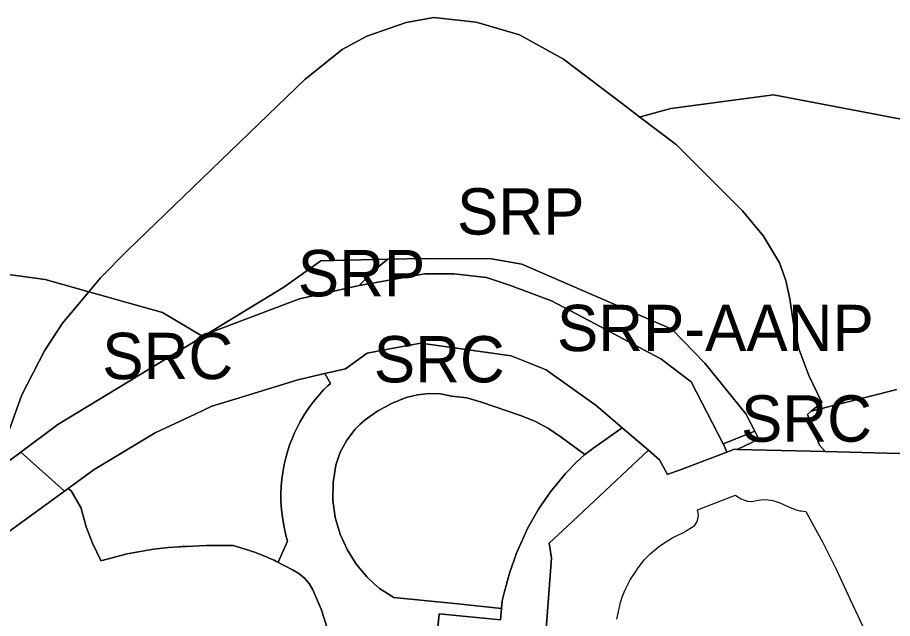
# Model space of a CAD drawing. Extents: x 598968 to 613553, y 4409678 to 4430833.
# Drawn here: x 607262.7 to 607489.1, y 4417089.4 to 4417245 of the extents above; entities that cross this region are included whole.
import ezdxf

# ---------------------------------------------------------------- set-up
doc = ezdxf.new("R2010")
doc.units = 0
for name, color, linetype in [('1', 7, 'Continuous'), ('Sòl Rústic Comú', 7, 'Continuous'), ('Sòl Rústic Protegit', 7, 'Continuous'), ('Sòl Rústic Protegit - Alt Nivell de Protecció', 7, 'Continuous')]:
    doc.layers.add(name, color=color, linetype=linetype)

msp = doc.modelspace()

# ---------------------------------------------------------------- linework, layer by layer
at = {"layer": '1'}
for points in [[(607371.2916, 4417085.3721), (607371.8284, 4417090.6869), (607377.0945, 4417090.1551), (607387.6369, 4417089.0904), (607387.9384, 4417092.0753), (607376.5945, 4417093.2208), (607360.0221, 4417094.8944), (607356.3864, 4417097.2535), (607354.9204, 4417098.5519), (607353.1421, 4417100.1271), (607350.3615, 4417103.4513), (607348.1061, 4417107.1523), (607346.1795, 4417111.2664), (607344.8917, 4417115.6231), (607344.2721, 4417120.1235), (607344.3346, 4417124.6661), (607345.0777, 4417129.1478), (607346.2007, 4417132.5085), (607347.863, 4417135.6377), (607350.0188, 4417138.4498), (607351.2844, 4417139.631), (607352.6092, 4417140.8674), (607355.9313, 4417143.1931), (607358.0665, 4417144.3494), (607359.4972, 4417145.124), (607363.2606, 4417146.6348), (607366.1656, 4417147.3826), (607369.1484, 4417147.7021), (607372.146, 4417147.5868), (607375.0953, 4417147.039), (607378.9772, 4417146.568), (607382.7349, 4417145.4862), (607392.8889, 4417141.9814), (607396.5955, 4417140.5546), (607400.0942, 4417138.6745), (607403.3297, 4417136.3709), (607409.4872, 4417131.8659), (607411.8139, 4417133.6501), (607419.1909, 4417138.7868), (607412.4134, 4417144.5651), (607399.8082, 4417153.5917), (607399.4737, 4417153.8313), (607390.4538, 4417157.4041), (607367.0444, 4417160.7485), (607360.4256, 4417159.4936), (607353.1947, 4417158.1228), (607347.5715, 4417154.1185), (607342.1931, 4417152.8437), (607343.6483, 4417150.3262), (607342.9464, 4417149.6631), (607341.9035, 4417148.615), (607340.3598, 4417146.9089), (607339.345, 4417145.6702), (607338.0778, 4417143.9665), (607336.8764, 4417142.1548), (607335.9281, 4417140.5538), (607335.7733, 4417140.2619), (607335.0439, 4417138.8867), (607334.3719, 4417137.4751), (607333.7395, 4417135.9976), (607333.1815, 4417134.5355), (607332.637, 4417132.9101), (607332.1157, 4417131.0823), (607331.7052, 4417129.3406), (607331.3227, 4417127.2672), (607331.0856, 4417125.5021), (607330.9256, 4417123.6965), (607330.8475, 4417121.8552), (607330.8601, 4417119.8316), (607330.9938, 4417117.5978), (607331.2957, 4417115.0885), (607331.644, 4417113.1352), (607332.1265, 4417111.058), (607332.5761, 4417109.4691), (607330.1317, 4417104.0448), (607329.5267, 4417104.3173), (607334.0516, 4417102.0012), (607335.5172, 4417101.1171), (607336.9516, 4417099.9086), (607338.1593, 4417098.4738), (607339.1052, 4417096.8543), (607341.2268, 4417091.8829), (607342.8906, 4417086.7401)], [(607398.3684, 4417072.4144), (607399.7447, 4417090.1557), (607400.9076, 4417105.148), (607400.2276, 4417108.958), (607404.9712, 4417113.3833), (607425.9895, 4417132.9904), (607419.1909, 4417138.7868), (607411.8139, 4417133.6501), (607409.4872, 4417131.8659), (607407.3452, 4417129.9019), (607404.5104, 4417126.9644), (607400.6255, 4417122.2436), (607397.4756, 4417117.7326), (607394.7457, 4417112.9491), (607391.8058, 4417106.3401), (607390.0208, 4417101.1995), (607388.656, 4417096.0591), (607388.1394, 4417094.0651), (607387.9384, 4417092.0753), (607387.6369, 4417089.0904), (607377.0945, 4417090.1551), (607371.8284, 4417090.6869), (607371.2916, 4417085.3721)], [(607506.9025, 4417131.7381), (607471.694, 4417132.6431), (607448.9235, 4417133.2284), (607448.2128, 4417133.2467), (607446.2332, 4417132.5012), (607433.6952, 4417127.7799), (607431.2645, 4417126.8646), (607430.9044, 4417126.729), (607428.8332, 4417130.566), (607425.9895, 4417132.9904), (607404.9712, 4417113.3833), (607400.2276, 4417108.958), (607400.9076, 4417105.148), (607399.7447, 4417090.1557), (607398.3684, 4417072.4144)], [(607342.8906, 4417086.7401), (607341.2268, 4417091.8829), (607339.1052, 4417096.8543), (607338.1593, 4417098.4738), (607336.9516, 4417099.9086), (607335.5172, 4417101.1171), (607334.0516, 4417102.0012), (607329.5267, 4417104.3173), (607329.0544, 4417104.5591), (607328.3687, 4417104.8392), (607326.8702, 4417105.5145), (607324.8517, 4417106.2756), (607323.8574, 4417106.6817), (607323.3787, 4417106.8311), (607322.7322, 4417107.0749), (607318.4986, 4417108.3538), (607316.6909, 4417108.3738), (607312.1552, 4417108.3306), (607311.6616, 4417108.3288), (607311.5767, 4417108.3251), (607311.4616, 4417108.324), (607306.3757, 4417108.1219), (607305.3093, 4417108.0513), (607304.8311, 4417108.0304), (607304.4246, 4417107.9927), (607301.731, 4417107.8143), (607297.8852, 4417107.3867), (607297.8816, 4417107.3863), (607291.0097, 4417106.1731), (607284.2587, 4417104.3987), (607284.2106, 4417104.4977), (607282.1323, 4417108.779), (607282.105, 4417108.8351), (607282.0762, 4417108.9112), (607280.4656, 4417113.1705), (607280.3607, 4417113.4478), (607280.2553, 4417113.827), (607279.0399, 4417118.1991), (607276.5532, 4417122.5006), (607275.7671, 4417123.0903), (607274.8714, 4417122.4396), (607256.7531, 4417109.2766)], [(607417.755, 4417089.2869), (607418.7149, 4417093.6168), (607419.2048, 4417095.2168), (607419.9048, 4417096.8968), (607421.2648, 4417099.4467), (607422.6675, 4417101.6347), (607423.1048, 4417102.3168), (607424.8646, 4417104.6169), (607426.3899, 4417106.1504), (607426.7146, 4417106.4769), (607428.6656, 4417108.0694), (607429.0546, 4417108.3869), (607429.6947, 4417108.7887), (607432.3044, 4417110.427), (607433.2214, 4417110.8686), (607435.0044, 4417111.7271), (607435.5444, 4417112.0471), (607437.5744, 4417113.2471), (607437.8043, 4417113.3871), (607438.4943, 4417114.3571), (607438.8543, 4417115.4771), (607438.8942, 4417116.2671), (607438.6142, 4417117.537), (607448.494, 4417121.3373), (607448.7964, 4417121.1526), (607449.954, 4417120.4474), (607450.784, 4417120.0774), (607451.574, 4417119.8174), (607452.684, 4417119.7774), (607454.3839, 4417120.1075), (607455.6438, 4417120.2176), (607456.9038, 4417120.1776), (607458.1538, 4417119.9876), (607459.9739, 4417119.4177), (607462.0639, 4417118.4678), (607463.9038, 4417117.6479), (607465.1737, 4417117.318), (607465.4637, 4417117.278), (607466.6537, 4417117.158), (607468.7639, 4417113.3331), (607471.0837, 4417109.1283), (607474.5437, 4417102.1786), (607478.2, 4417094.3654), (607484.9136, 4417080.0194)]]:
    msp.add_lwpolyline(points, dxfattribs=at)
for points in [[(607329.5267, 4417104.3173), (607330.1317, 4417104.0448), (607332.5761, 4417109.4691), (607332.1265, 4417111.058), (607331.644, 4417113.1352), (607331.2957, 4417115.0885), (607330.9938, 4417117.5978), (607330.8601, 4417119.8316), (607330.8475, 4417121.8552), (607330.9256, 4417123.6965), (607331.0856, 4417125.5021), (607331.3227, 4417127.2672), (607331.7052, 4417129.3406), (607332.1157, 4417131.0823), (607332.637, 4417132.9101), (607333.1815, 4417134.5355), (607333.7395, 4417135.9976), (607334.3719, 4417137.4751), (607335.0439, 4417138.8867), (607335.7733, 4417140.2619), (607335.9281, 4417140.5538), (607336.8764, 4417142.1548), (607338.0778, 4417143.9665), (607339.345, 4417145.6702), (607340.3598, 4417146.9089), (607341.9035, 4417148.615), (607342.9464, 4417149.6631), (607343.6483, 4417150.3262), (607342.1931, 4417152.8437), (607342.1798, 4417152.8406), (607335.2252, 4417151.1924), (607319.2435, 4417146.3106), (607312.9657, 4417144.393), (607308.6154, 4417142.3377), (607298.3361, 4417137.4814), (607282.5266, 4417128.0011), (607275.7671, 4417123.0903), (607276.5532, 4417122.5006), (607279.0399, 4417118.1991), (607280.2553, 4417113.827), (607280.3607, 4417113.4478), (607280.4656, 4417113.1705), (607282.0762, 4417108.9112), (607282.105, 4417108.8351), (607282.1323, 4417108.779), (607284.2106, 4417104.4977), (607284.2587, 4417104.3987), (607291.0097, 4417106.1731), (607297.8816, 4417107.3863), (607297.8852, 4417107.3867), (607301.731, 4417107.8143), (607304.4246, 4417107.9927), (607304.8311, 4417108.0304), (607305.3093, 4417108.0513), (607306.3757, 4417108.1219), (607311.4616, 4417108.324), (607311.5767, 4417108.3251), (607311.6616, 4417108.3288), (607312.1552, 4417108.3306), (607316.6909, 4417108.3738), (607318.4986, 4417108.3538), (607322.7322, 4417107.0749), (607323.3787, 4417106.8311), (607323.8574, 4417106.6817), (607324.8517, 4417106.2756), (607326.8702, 4417105.5145), (607328.3687, 4417104.8392), (607329.0544, 4417104.5591)], [(607409.4872, 4417131.8659), (607403.3297, 4417136.3709), (607400.0942, 4417138.6745), (607396.5955, 4417140.5546), (607392.8889, 4417141.9814), (607382.7349, 4417145.4862), (607378.9772, 4417146.568), (607375.0953, 4417147.039), (607372.146, 4417147.5868), (607369.1484, 4417147.7021), (607366.1656, 4417147.3826), (607363.2606, 4417146.6348), (607359.4972, 4417145.124), (607358.0665, 4417144.3494), (607355.9313, 4417143.1931), (607352.6092, 4417140.8674), (607351.2844, 4417139.631), (607350.0188, 4417138.4498), (607347.863, 4417135.6377), (607346.2007, 4417132.5085), (607345.0777, 4417129.1478), (607344.3346, 4417124.6661), (607344.2721, 4417120.1235), (607344.8917, 4417115.6231), (607346.1795, 4417111.2664), (607348.1061, 4417107.1523), (607350.3615, 4417103.4513), (607353.1421, 4417100.1271), (607354.9204, 4417098.5519), (607356.3864, 4417097.2535), (607360.0221, 4417094.8944), (607376.5945, 4417093.2208), (607387.9384, 4417092.0753), (607388.1394, 4417094.0651), (607388.656, 4417096.0591), (607390.0208, 4417101.1995), (607391.8058, 4417106.3401), (607394.7457, 4417112.9491), (607397.4756, 4417117.7326), (607400.6255, 4417122.2436), (607404.5104, 4417126.9644), (607407.3452, 4417129.9019)]]:
    msp.add_lwpolyline(points, close=True, dxfattribs=at)
at = {"layer": 'Sòl Rústic Comú'}
for points in [[(607259.0954, 4417132.1454), (607259.72, 4417136.06), (607263.82, 4417147.31), (607269.68, 4417158.7), (607274.33, 4417165.87), (607278.04, 4417170.3193), (607281.1345, 4417174.0305), (607269.8557, 4417177.1866), (607236.7443, 4417181.6842), (607168.0575, 4417182.6832), (607158.4327, 4417182.183), (607158.4093, 4417182.1812), (607179.9423, 4417170.697), (607196.3173, 4417162.697), (607204.0049, 4417157.197), (607216.8175, 4417145.697), (607230.5677, 4417135.697), (607235.5051, 4417131.197), (607245.5677, 4417121.197)], [(607420.5823, 4417161.224), (607412.1321, 4417165.6974), (607400.8821, 4417171.6974), (607390.0069, 4417175.6974), (607384.0293, 4417177.6898), (607375.5551, 4417178.6866), (607368.1177, 4417178.6866), (607351.0677, 4417175.6884), (607351.0555, 4417175.6862), (607335.6181, 4417172.186), (607315.8059, 4417164.6858), (607311.9438, 4417163.2652), (607296.5493, 4417153.8893), (607273.1484, 4417139.7058), (607263.53, 4417132.5088), (607274.0055, 4417123.1972), (607274.8714, 4417122.4396), (607275.7671, 4417123.0903), (607282.5266, 4417128.0011), (607298.3361, 4417137.4814), (607308.6154, 4417142.3377), (607312.9657, 4417144.393), (607319.2435, 4417146.3106), (607335.2252, 4417151.1924), (607342.1798, 4417152.8406), (607342.1931, 4417152.8437), (607347.5715, 4417154.1185), (607353.1947, 4417158.1228), (607360.4256, 4417159.4936), (607367.0444, 4417160.7485), (607390.4538, 4417157.4041), (607399.4737, 4417153.8313), (607399.8082, 4417153.5917), (607412.4134, 4417144.5651), (607419.1909, 4417138.7868), (607425.9895, 4417132.9904), (607428.8332, 4417130.566), (607430.9044, 4417126.729), (607431.2645, 4417126.8646), (607433.6952, 4417127.7799), (607446.2332, 4417132.5012), (607445.3553, 4417134.5782), (607445.3119, 4417134.6622), (607437.0073, 4417150.6974), (607429.1323, 4417156.6974)], [(607310.6373, 4417162.4695), (607300.1935, 4417168.6971), (607281.1345, 4417174.0305), (607278.04, 4417170.3193), (607274.33, 4417165.87), (607269.68, 4417158.7), (607263.82, 4417147.31), (607259.72, 4417136.06), (607259.0954, 4417132.1454), (607258.56, 4417128.79), (607263.53, 4417132.5088), (607273.1484, 4417139.7058), (607296.5493, 4417153.8893)], [(607454.53, 4417135.87), (607453.4782, 4417137.9329), (607445.5853, 4417134.7756), (607445.3671, 4417134.6884), (607445.3119, 4417134.6622), (607445.3553, 4417134.5782), (607446.2332, 4417132.5012), (607448.2128, 4417133.2467), (607448.9235, 4417133.2284)]]:
    msp.add_lwpolyline(points, close=True, dxfattribs=at)
msp.add_lwpolyline([(607490.2415, 4417148.689), (607468.0958, 4417143.1023), (607467.11, 4417142.3), (607470.1914, 4417134.2797), (607471.694, 4417132.6431), (607506.9025, 4417131.7381)], dxfattribs=at)
at = {"layer": 'Sòl Rústic Protegit'}
for points in [[(607236.7443, 4417181.6842), (607269.8557, 4417177.1866), (607281.1345, 4417174.0305), (607284.1213, 4417177.6124), (607291.1737, 4417184.68), (607337.16, 4417229.07), (607339.1649, 4417230.6781), (607346.71, 4417236.73), (607353.05, 4417240.19), (607363.27, 4417243.76), (607370.38, 4417245.03), (607381.4043, 4417243.8605), (607392.59, 4417240.57), (607403.96, 4417234.25), (607419.255, 4417222.6469), (607423.7325, 4417219.2502), (607424.4921, 4417219.5102), (607431.7423, 4417221.5102), (607458.3047, 4417225.0102), (607494.9921, 4417218.0102)], [(607256.7531, 4417109.2766), (607274.8714, 4417122.4396), (607274.0055, 4417123.1972), (607263.53, 4417132.5088), (607258.56, 4417128.79)]]:
    msp.add_lwpolyline(points, dxfattribs=at)
for points in [[(607471.694, 4417132.6431), (607470.1914, 4417134.2797), (607467.11, 4417142.3), (607468.0958, 4417143.1023), (607470.87, 4417145.36), (607467.43, 4417152.35), (607464.8711, 4417159.2611), (607463.45, 4417166.34), (607462.5904, 4417172.2012), (607461.53, 4417176.98), (607459.84, 4417181.55), (607455.7141, 4417188.4566), (607450.3, 4417194.97), (607433.25, 4417212.03), (607423.7325, 4417219.2502), (607419.255, 4417222.6469), (607403.96, 4417234.25), (607392.59, 4417240.57), (607381.4043, 4417243.8605), (607370.38, 4417245.03), (607363.27, 4417243.76), (607353.05, 4417240.19), (607346.71, 4417236.73), (607339.1649, 4417230.6781), (607337.16, 4417229.07), (607291.1737, 4417184.68), (607284.1213, 4417177.6124), (607281.1345, 4417174.0305), (607300.1935, 4417168.6971), (607310.6373, 4417162.4695), (607311.9438, 4417163.2652), (607331.6059, 4417175.2403), (607341.16, 4417182.04), (607358.4698, 4417182.4287), (607368.3485, 4417182.6506), (607385.3728, 4417182.5373), (607393.22, 4417181.17), (607432.02, 4417164.37), (607440.5378, 4417155.5039), (607451.17, 4417142.46), (607453.4782, 4417137.9329), (607454.53, 4417135.87), (607448.9235, 4417133.2284)], [(607315.8059, 4417164.6858), (607335.6181, 4417172.186), (607351.0555, 4417175.6862), (607351.0677, 4417175.6884), (607351.4297, 4417176.0102), (607354.9297, 4417179.5102), (607358.4698, 4417182.4287), (607341.16, 4417182.04), (607331.6059, 4417175.2403), (607311.9438, 4417163.2652)]]:
    msp.add_lwpolyline(points, close=True, dxfattribs=at)
at = {"layer": 'Sòl Rústic Protegit - Alt Nivell de Protecció'}
msp.add_lwpolyline([(607494.9921, 4417218.0102), (607458.3047, 4417225.0102), (607431.7423, 4417221.5102), (607424.4921, 4417219.5102), (607423.7325, 4417219.2502), (607433.25, 4417212.03), (607450.3, 4417194.97), (607455.7141, 4417188.4566), (607459.84, 4417181.55), (607461.53, 4417176.98), (607462.5904, 4417172.2012), (607463.45, 4417166.34), (607464.8711, 4417159.2611), (607467.43, 4417152.35), (607470.87, 4417145.36), (607468.0958, 4417143.1023), (607490.2415, 4417148.689)], dxfattribs=at)
msp.add_lwpolyline([(607393.22, 4417181.17), (607385.3728, 4417182.5373), (607368.3485, 4417182.6506), (607358.4698, 4417182.4287), (607354.9297, 4417179.5102), (607351.4297, 4417176.0102), (607351.0677, 4417175.6884), (607368.1177, 4417178.6866), (607375.5551, 4417178.6866), (607384.0293, 4417177.6898), (607390.0069, 4417175.6974), (607400.8821, 4417171.6974), (607412.1321, 4417165.6974), (607420.5823, 4417161.224), (607429.1323, 4417156.6974), (607437.0073, 4417150.6974), (607445.3119, 4417134.6622), (607445.3671, 4417134.6884), (607445.5853, 4417134.7756), (607453.4782, 4417137.9329), (607451.17, 4417142.46), (607440.5378, 4417155.5039), (607432.02, 4417164.37)], close=True, dxfattribs=at)

# ---------------------------------------------------------------- texts
at = {"layer": 'Sòl Rústic Comú'}
for p in [(607284.5987, 4417151.4103), (607354.8816, 4417150.5631), (607449.921, 4417135.2171)]:
    msp.add_text('SRC', height=12, dxfattribs=at).set_placement(p)
at = {"layer": 'Sòl Rústic Protegit'}
for p in [(607376.4142, 4417188.8366), (607335.2068, 4417172.847)]:
    msp.add_text('SRP', height=12, dxfattribs=at).set_placement(p)
at = {"layer": 'Sòl Rústic Protegit - Alt Nivell de Protecció'}
msp.add_text('SRP-AANP', height=12, dxfattribs=at).set_placement((607402.2729, 4417158.6564))

doc.saveas('drawing.dxf')
